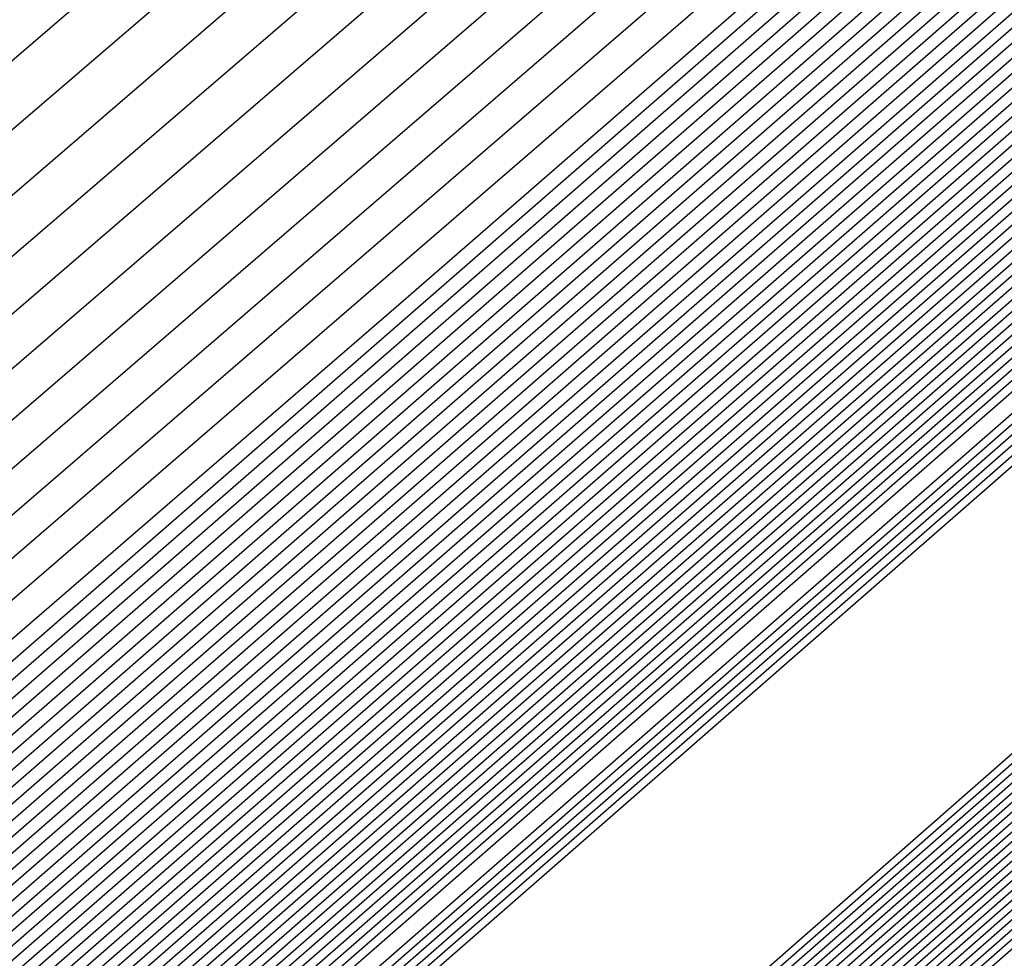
# Model space of a CAD drawing. Extents: x 3249832 to 3255657, y 13789405 to 13793316.
# Tile 970 of 1056: x 3253212.0877 to 3253212.1871, y 13791260.8174 to 13791260.9122. Entities that reach past the tile are written whole.
import ezdxf

# ---------------------------------------------------------------- set-up
doc = ezdxf.new("R2010")
doc.units = 0
doc.header["$LTSCALE"] = 100
doc.header["$MEASUREMENT"] = 0
for name, color, linetype in [('GRATIO_03231_CON', 1, 'CONTINUOUS'), ('GRATIO_0323_ICON', 1, 'CONTINUOUS'), ('TARGETS_EAST', 7, 'CONTINUOUS')]:
    doc.layers.add(name, color=color, linetype=linetype)

# ---------------------------------------------------------------- blocks, each defined once
blk = doc.blocks.new('Gratio_032316_contours')
at = {"layer": 'GRATIO_03231_CON', "color": 1, "linetype": 'Continuous', "flags": 128}
for points in [[(3253179.550267, 13791232.395029), (3253186.874414, 13791238.770013), (3253201.477501, 13791251.518979), (3253219.208231, 13791267.007142), (3253234.457627, 13791280.32933), (3253243.000283, 13791287.791533), (3253246.145111, 13791290.544398), (3253246.584601, 13791290.949743), (3253247.021869, 13791291.379004), (3253250.202537, 13791294.242122), (3253258.882853, 13791301.95866), (3253274.442625, 13791315.738665), (3253292.755901, 13791331.954127), (3253308.320283, 13791345.767528)], [(3253180.165438, 13791232.938016), (3253187.284875, 13791239.131551), (3253201.725162, 13791251.736777), (3253219.339021, 13791267.122277), (3253234.513145, 13791280.378622), (3253243.016437, 13791287.806466), (3253246.146682, 13791290.546762), (3253246.583888, 13791290.950539), (3253247.016449, 13791291.376392), (3253250.166335, 13791294.21318), (3253258.763902, 13791301.857324), (3253274.176051, 13791315.507242), (3253292.315837, 13791331.569332), (3253307.732852, 13791345.251979)], [(3253180.780609, 13791233.481003), (3253187.695336, 13791239.493089), (3253201.972823, 13791251.954576), (3253219.469811, 13791267.237409), (3253234.568663, 13791280.427913), (3253243.03259, 13791287.821399), (3253246.148254, 13791290.549125), (3253246.583174, 13791290.951335), (3253247.01103, 13791291.37378), (3253250.130132, 13791294.184237), (3253258.64495, 13791301.755989), (3253273.909475, 13791315.27582), (3253291.875768, 13791331.184533), (3253307.145422, 13791344.736429)], [(3253181.395779, 13791234.02399), (3253188.105796, 13791239.854627), (3253202.220483, 13791252.172373), (3253219.600605, 13791267.352541), (3253234.62418, 13791280.477205), (3253243.048743, 13791287.836333), (3253246.149825, 13791290.551488), (3253246.582461, 13791290.952131), (3253247.00561, 13791291.371168), (3253250.09393, 13791294.155295), (3253258.525999, 13791301.654654), (3253273.642899, 13791315.044399), (3253291.435703, 13791330.799734), (3253306.557991, 13791344.22088)], [(3253182.62612, 13791235.109965), (3253188.926717, 13791240.577703), (3253202.715805, 13791252.60797), (3253219.862185, 13791267.582808), (3253234.735216, 13791280.575787), (3253243.08105, 13791287.8662), (3253246.152968, 13791290.556214), (3253246.581034, 13791290.953723), (3253246.994771, 13791291.365943), (3253250.021525, 13791294.09741), (3253258.288097, 13791301.451983), (3253273.109746, 13791314.581556), (3253290.555574, 13791330.03014), (3253305.383131, 13791343.18978)], [(3253183.241291, 13791235.652952), (3253189.337178, 13791240.939241), (3253202.963466, 13791252.825768), (3253219.992975, 13791267.69794), (3253234.790735, 13791280.625079), (3253243.097204, 13791287.881133), (3253246.154539, 13791290.558578), (3253246.58032, 13791290.954518), (3253246.989352, 13791291.363331), (3253249.985323, 13791294.068467), (3253258.169146, 13791301.350649), (3253272.843172, 13791314.350135), (3253290.115509, 13791329.645341), (3253304.7957, 13791342.67423)], [(3253189.747638, 13791241.300779), (3253203.211127, 13791253.043565), (3253220.123765, 13791267.813075), (3253234.846252, 13791280.67437), (3253243.113357, 13791287.896066), (3253246.15611, 13791290.560941), (3253246.579607, 13791290.955314), (3253246.983932, 13791291.360719), (3253249.94912, 13791294.039525), (3253258.050194, 13791301.249313), (3253272.576596, 13791314.118713), (3253289.67544, 13791329.260546), (3253304.208269, 13791342.15868)], [(3253190.158098, 13791241.662317), (3253203.458788, 13791253.261364), (3253220.254555, 13791267.928207), (3253234.90177, 13791280.723661), (3253243.129511, 13791287.911), (3253246.157681, 13791290.563304), (3253246.578894, 13791290.95611), (3253246.978513, 13791291.358107), (3253249.912918, 13791294.010583), (3253257.931243, 13791301.147978), (3253272.31002, 13791313.88729), (3253289.235376, 13791328.875747), (3253303.620839, 13791341.64313)], [(3253190.979019, 13791242.385393), (3253203.954109, 13791253.696959), (3253220.516135, 13791268.158471), (3253235.012806, 13791280.822244), (3253243.161817, 13791287.940867), (3253246.160824, 13791290.56803), (3253246.577467, 13791290.957702), (3253246.967674, 13791291.352882), (3253249.840514, 13791293.952698), (3253257.693341, 13791300.945308), (3253271.776867, 13791313.424447), (3253288.355246, 13791328.106153), (3253302.445978, 13791340.612031)], [(3253191.38948, 13791242.746931), (3253204.20177, 13791253.914758), (3253220.646925, 13791268.273606), (3253235.068324, 13791280.871536), (3253243.177971, 13791287.9558), (3253246.162395, 13791290.570393), (3253246.576753, 13791290.958498), (3253246.962254, 13791291.35027), (3253249.804311, 13791293.923755), (3253257.57439, 13791300.843972), (3253271.510293, 13791313.193026), (3253287.915181, 13791327.721354), (3253301.858547, 13791340.096481)], [(3253191.79994, 13791243.108469), (3253204.449431, 13791254.132556), (3253220.777718, 13791268.388738), (3253235.123841, 13791280.920827), (3253243.194124, 13791287.970733), (3253246.163966, 13791290.572756), (3253246.57604, 13791290.959294), (3253246.956835, 13791291.347658), (3253249.768109, 13791293.894813), (3253257.455439, 13791300.742638), (3253271.243717, 13791312.961604), (3253287.475113, 13791327.336555), (3253301.271117, 13791339.580931)], [(3253192.210401, 13791243.470007), (3253204.697094, 13791254.350353), (3253220.908508, 13791268.50387), (3253235.179359, 13791280.970118), (3253243.210278, 13791287.985667), (3253246.165538, 13791290.57512), (3253246.575327, 13791290.96009), (3253246.951415, 13791291.345046), (3253249.731907, 13791293.86587), (3253257.336487, 13791300.641302), (3253270.977141, 13791312.730183), (3253287.035048, 13791326.95176), (3253300.683687, 13791339.065381)], [(3253193.031322, 13791244.193083), (3253205.192416, 13791254.78595), (3253221.170088, 13791268.734137), (3253235.290395, 13791281.068701), (3253243.242584, 13791288.015534), (3253246.16868, 13791290.579846), (3253246.5739, 13791290.961682), (3253246.940576, 13791291.339821), (3253249.659502, 13791293.807986), (3253257.098584, 13791300.438633), (3253270.443991, 13791312.26734), (3253286.154919, 13791326.182162), (3253299.508825, 13791338.034281)], [(3253193.441782, 13791244.554621), (3253205.440077, 13791255.003749), (3253221.300878, 13791268.849269), (3253235.345913, 13791281.117993), (3253243.258738, 13791288.030467), (3253246.170251, 13791290.582209), (3253246.573186, 13791290.962478), (3253246.935157, 13791291.337209), (3253249.623299, 13791293.779043), (3253256.979633, 13791300.337297), (3253270.177414, 13791312.035917), (3253285.714854, 13791325.797367), (3253298.921395, 13791337.518731)], [(3253193.852242, 13791244.916159), (3253205.687737, 13791255.221545), (3253221.431668, 13791268.964404), (3253235.401431, 13791281.167285), (3253243.274891, 13791288.045401), (3253246.171823, 13791290.584572), (3253246.572473, 13791290.963274), (3253246.929737, 13791291.334597), (3253249.587097, 13791293.750101), (3253256.860682, 13791300.235963), (3253269.910838, 13791311.804496), (3253285.274785, 13791325.412568), (3253298.333965, 13791337.003182)], [(3253194.262703, 13791245.277697), (3253205.935398, 13791255.439344), (3253221.562458, 13791269.079536), (3253235.456949, 13791281.216576), (3253243.291045, 13791288.060334), (3253246.173394, 13791290.586935), (3253246.571759, 13791290.96407), (3253246.924318, 13791291.331985), (3253249.550895, 13791293.721158), (3253256.741731, 13791300.134627), (3253269.644262, 13791311.573074), (3253284.834721, 13791325.027769), (3253297.746534, 13791336.487632)], [(3253195.083624, 13791246.000773), (3253206.43072, 13791255.874939), (3253221.824042, 13791269.3098), (3253235.567984, 13791281.315159), (3253243.323351, 13791288.090201), (3253246.176536, 13791290.591662), (3253246.570333, 13791290.965662), (3253246.913479, 13791291.32676), (3253249.47849, 13791293.663273), (3253256.503828, 13791299.931957), (3253269.111112, 13791311.110231), (3253283.954591, 13791324.258175), (3253296.571673, 13791335.456532)], [(3253195.494084, 13791246.362311), (3253206.678381, 13791256.092738), (3253221.954832, 13791269.424935), (3253235.623502, 13791281.36445), (3253243.339505, 13791288.105134), (3253246.178108, 13791290.594025), (3253246.569619, 13791290.966458), (3253246.908059, 13791291.324148), (3253249.442288, 13791293.634331), (3253256.384877, 13791299.830622), (3253268.844536, 13791310.87881), (3253283.514522, 13791323.873376), (3253295.984243, 13791334.940982)], [(3253195.904545, 13791246.72385), (3253206.926042, 13791256.310537), (3253222.085622, 13791269.540067), (3253235.67902, 13791281.413742), (3253243.355658, 13791288.120068), (3253246.179679, 13791290.596388), (3253246.568906, 13791290.967254), (3253246.90264, 13791291.321536), (3253249.406086, 13791293.605388), (3253256.265926, 13791299.729286), (3253268.57796, 13791310.647389), (3253283.074458, 13791323.488581), (3253295.396812, 13791334.425433)], [(3253196.315006, 13791247.085387), (3253207.173703, 13791256.528333), (3253222.216412, 13791269.655199), (3253235.734538, 13791281.463033), (3253243.371812, 13791288.135001), (3253246.18125, 13791290.598751), (3253246.568192, 13791290.96805), (3253246.89722, 13791291.318923), (3253249.369883, 13791293.576446), (3253256.146975, 13791299.627952), (3253268.311383, 13791310.415965), (3253282.634393, 13791323.103782), (3253294.809381, 13791333.909882)], [(3253197.135926, 13791247.808464), (3253207.669026, 13791256.963931), (3253222.477992, 13791269.885466), (3253235.845573, 13791281.561616), (3253243.404119, 13791288.164868), (3253246.184393, 13791290.603478), (3253246.566766, 13791290.969641), (3253246.886381, 13791291.313699), (3253249.297479, 13791293.518561), (3253255.909072, 13791299.425281), (3253267.778233, 13791309.953122), (3253281.754263, 13791322.334186), (3253293.634521, 13791332.878783)], [(3253197.546387, 13791248.170001), (3253207.916687, 13791257.181729), (3253222.608782, 13791270.000598), (3253235.901092, 13791281.610907), (3253243.420272, 13791288.179801), (3253246.185964, 13791290.605841), (3253246.566052, 13791290.970437), (3253246.880961, 13791291.311087), (3253249.261276, 13791293.489619), (3253255.79012, 13791299.323946), (3253267.511657, 13791309.721701), (3253281.314195, 13791321.949389), (3253293.04709, 13791332.363233), (3253299.249481, 13791337.924149)], [(3253197.956848, 13791248.531539), (3253208.164348, 13791257.399526), (3253222.739572, 13791270.115733), (3253235.95661, 13791281.660199), (3253243.436425, 13791288.194735), (3253246.187535, 13791290.608204), (3253246.565339, 13791290.971233), (3253246.875542, 13791291.308475), (3253249.225074, 13791293.460676), (3253255.671169, 13791299.222611), (3253267.245081, 13791309.49028), (3253280.87413, 13791321.564592), (3253292.459659, 13791331.847683), (3253298.58416, 13791337.338764)], [(3253198.367308, 13791248.893077), (3253208.412009, 13791257.617324), (3253222.870366, 13791270.230865), (3253236.012127, 13791281.70949), (3253243.452579, 13791288.209668), (3253246.189106, 13791290.610567), (3253246.564625, 13791290.972029), (3253246.870122, 13791291.305862), (3253249.188871, 13791293.431734), (3253255.552218, 13791299.121275), (3253266.978505, 13791309.258858), (3253280.434065, 13791321.179793), (3253291.87223, 13791331.332133), (3253297.91884, 13791336.75338)], [(3253199.188229, 13791249.616153), (3253208.907331, 13791258.05292), (3253223.131946, 13791270.461129), (3253236.123163, 13791281.808073), (3253243.484885, 13791288.239535), (3253246.192249, 13791290.615293), (3253246.563198, 13791290.973621), (3253246.859283, 13791291.300638), (3253249.116467, 13791293.373849), (3253255.314316, 13791298.918606), (3253266.445354, 13791308.796014), (3253279.553936, 13791320.410199), (3253290.697368, 13791330.301034), (3253296.588198, 13791335.582612)], [(3253199.598689, 13791249.977691), (3253209.154991, 13791258.270718), (3253223.262736, 13791270.576264), (3253236.178681, 13791281.857364), (3253243.501039, 13791288.254468), (3253246.19382, 13791290.617657), (3253246.562485, 13791290.974417), (3253246.853864, 13791291.298026), (3253249.080265, 13791293.344906), (3253255.195365, 13791298.817271), (3253266.178778, 13791308.564592), (3253279.113867, 13791320.0254), (3253290.109937, 13791329.785484), (3253295.922878, 13791334.997227)], [(3253200.00915, 13791250.339229), (3253209.402652, 13791258.488517), (3253223.393526, 13791270.691396), (3253236.234198, 13791281.906656), (3253243.517192, 13791288.269402), (3253246.195391, 13791290.62002), (3253246.561772, 13791290.975213), (3253246.848444, 13791291.295413), (3253249.044062, 13791293.315964), (3253255.076413, 13791298.715936), (3253265.912202, 13791308.333171), (3253278.673803, 13791319.640603), (3253289.522508, 13791329.269934), (3253295.257557, 13791334.411843)], [(3253200.41961, 13791250.700767), (3253209.650313, 13791258.706314), (3253223.524316, 13791270.806528), (3253236.289716, 13791281.955947), (3253243.533346, 13791288.284335), (3253246.196963, 13791290.622383), (3253246.561058, 13791290.976009), (3253246.843025, 13791291.292801), (3253249.00786, 13791293.287022), (3253254.957462, 13791298.614601), (3253265.645626, 13791308.101749), (3253278.233738, 13791319.255806), (3253288.935077, 13791328.754384), (3253294.592237, 13791333.826459)], [(3253201.240531, 13791251.423843), (3253210.145635, 13791259.141911), (3253223.785896, 13791271.036795), (3253236.400753, 13791282.05453), (3253243.565653, 13791288.314202), (3253246.200105, 13791290.627109), (3253246.559631, 13791290.977601), (3253246.832186, 13791291.287577), (3253248.935455, 13791293.229137), (3253254.71956, 13791298.41193), (3253265.112476, 13791307.638907), (3253277.353606, 13791318.48621), (3253287.760215, 13791327.723285), (3253293.261595, 13791332.65569)], [(3253201.650992, 13791251.785381), (3253210.393296, 13791259.35971), (3253223.916686, 13791271.151927), (3253236.45627, 13791282.103821), (3253243.581806, 13791288.329136), (3253246.201676, 13791290.629472), (3253246.558918, 13791290.978397), (3253246.826766, 13791291.284965), (3253248.899253, 13791293.200194), (3253254.600608, 13791298.310595), (3253264.845899, 13791307.407485), (3253276.913542, 13791318.101413), (3253287.172786, 13791327.207735)], [(3253215.278913, 13791264.123877), (3253208.327537, 13791257.89481), (3253202.311579, 13791252.485554), (3253202.061452, 13791252.146919), (3253210.640959, 13791259.577506), (3253224.047479, 13791271.267062)], [(3253216.271229, 13791264.999939), (3253209.151914, 13791258.623121), (3253202.926751, 13791253.028541), (3253202.471912, 13791252.508457), (3253210.888619, 13791259.795305), (3253224.178269, 13791271.382194)], [(3253218.255861, 13791266.752066), (3253210.800668, 13791260.079746), (3253204.157091, 13791254.114515), (3253203.292833, 13791253.231533), (3253211.383941, 13791260.2309), (3253224.439849, 13791271.612458)], [(3253219.248177, 13791267.62813), (3253211.625044, 13791260.808058), (3253204.772263, 13791254.657502), (3253203.703293, 13791253.593072), (3253211.631602, 13791260.448699), (3253224.570639, 13791271.727593)], [(3253220.240493, 13791268.504193), (3253212.449422, 13791261.536371), (3253205.387433, 13791255.200489), (3253204.113754, 13791253.954609), (3253211.879263, 13791260.666497), (3253224.701429, 13791271.842725)], [(3253221.232809, 13791269.380256), (3253213.273798, 13791262.264682), (3253206.002603, 13791255.743476), (3253204.524215, 13791254.316147), (3253212.126924, 13791260.884294), (3253224.832219, 13791271.957857)], [(3253223.217441, 13791271.132383), (3253214.922552, 13791263.721308), (3253207.232945, 13791256.82945), (3253205.345136, 13791255.039223), (3253212.622245, 13791261.319891), (3253225.093803, 13791272.188124)], [(3253215.74693, 13791264.449619), (3253207.848115, 13791257.372437), (3253205.755597, 13791255.400761), (3253212.869906, 13791261.53769), (3253225.224593, 13791272.303256)], [(3253216.571306, 13791265.177932), (3253208.463287, 13791257.915424), (3253206.166056, 13791255.7623), (3253213.117567, 13791261.755487), (3253225.355383, 13791272.418389)], [(3253217.395683, 13791265.906245), (3253209.078457, 13791258.458411), (3253206.576516, 13791256.123837), (3253213.365228, 13791261.973285), (3253225.486173, 13791272.533523)], [(3253219.044438, 13791267.362869), (3253210.308798, 13791259.544386), (3253207.397438, 13791256.846914), (3253213.860552, 13791262.408881), (3253225.747753, 13791272.763789)], [(3253219.868815, 13791268.091181), (3253210.923968, 13791260.087373), (3253207.807899, 13791257.208451), (3253214.108213, 13791262.626679), (3253225.878543, 13791272.87892)], [(3253220.693191, 13791268.819493), (3253211.539138, 13791260.63036), (3253208.218359, 13791257.569989), (3253214.355873, 13791262.844478), (3253226.009333, 13791272.994054)], [(3253221.517568, 13791269.547806), (3253212.15431, 13791261.173347), (3253208.62882, 13791257.931528), (3253214.603534, 13791263.062274), (3253226.140127, 13791273.109188)]]:
    blk.add_lwpolyline(points, dxfattribs=at)
at = {"layer": 'GRATIO_03231_CON', "color": 5, "linetype": 'Continuous', "flags": 128}
for points in [[(3253178.319926, 13791231.309054), (3253186.053494, 13791238.046937), (3253200.982177, 13791251.083383), (3253218.946651, 13791266.776878), (3253234.346592, 13791280.230748), (3253242.967977, 13791287.761666), (3253246.141969, 13791290.539672), (3253246.586028, 13791290.948151), (3253247.021068, 13791291.373941), (3253250.18182, 13791294.217704), (3253258.80647, 13791301.883558), (3253274.269372, 13791315.565571), (3253292.489554, 13791331.617619), (3253308.022214, 13791345.183537)], [(3253177.704756, 13791230.766067), (3253185.643033, 13791237.685398), (3253200.734516, 13791250.865585), (3253218.815861, 13791266.661746), (3253234.291074, 13791280.181456), (3253242.951823, 13791287.746732), (3253246.140397, 13791290.537309), (3253246.586741, 13791290.947355), (3253247.014362, 13791291.365837), (3253250.12102, 13791294.160915), (3253258.59804, 13791301.695547), (3253273.796257, 13791315.143359), (3253291.704555, 13791330.920638), (3253306.971337, 13791344.254342)], [(3253177.089585, 13791230.22308), (3253185.232573, 13791237.323861), (3253200.486855, 13791250.647788), (3253218.685071, 13791266.546611), (3253234.235555, 13791280.132165), (3253242.93567, 13791287.731799), (3253246.138826, 13791290.534946), (3253246.587455, 13791290.946559), (3253247.007656, 13791291.357733), (3253250.060221, 13791294.104125), (3253258.389611, 13791301.507537), (3253273.323142, 13791314.721148), (3253290.919561, 13791330.223658), (3253305.920461, 13791343.325148)], [(3253176.474414, 13791229.680093), (3253184.822112, 13791236.962323), (3253200.239195, 13791250.429989), (3253218.554281, 13791266.431479), (3253234.180037, 13791280.082873), (3253242.919516, 13791287.716865), (3253246.137255, 13791290.532583), (3253246.588168, 13791290.945763), (3253247.000951, 13791291.349628), (3253249.999421, 13791294.047336), (3253258.181181, 13791301.319527), (3253272.850028, 13791314.298938), (3253290.134562, 13791329.526677), (3253304.869584, 13791342.395954)], [(3253175.244073, 13791228.594119), (3253184.001191, 13791236.239247), (3253199.743873, 13791249.994392), (3253218.292697, 13791266.201212), (3253234.069002, 13791279.984291), (3253242.887209, 13791287.686999), (3253246.134112, 13791290.527856), (3253246.589595, 13791290.944171), (3253246.987539, 13791291.33342), (3253249.877822, 13791293.933757), (3253257.764321, 13791300.943507), (3253271.903798, 13791313.454514), (3253288.564569, 13791328.132716), (3253302.767831, 13791340.537565)], [(3253196.577061, 13791247.036147), (3253203.471051, 13791253.193803), (3253218.759506, 13791266.601258), (3253234.069714, 13791279.984133), (3253242.887716, 13791287.686623), (3253246.134624, 13791290.527313), (3253246.590308, 13791290.943375), (3253246.980833, 13791291.325315), (3253249.817023, 13791293.876967), (3253257.555891, 13791300.755497), (3253271.430682, 13791313.032305), (3253287.77957, 13791327.435736), (3253301.716954, 13791339.608371)], [(3253196.710569, 13791247.152543), (3253203.58621, 13791253.293811), (3253218.83398, 13791266.665582), (3253234.103448, 13791280.012829), (3253242.898008, 13791287.694797), (3253246.136358, 13791290.527838), (3253246.591022, 13791290.942579), (3253246.974128, 13791291.317211), (3253249.756224, 13791293.820178), (3253257.347461, 13791300.567486), (3253270.957567, 13791312.610093), (3253286.994572, 13791326.738755), (3253300.666077, 13791338.679176)], [(3253196.844077, 13791247.26894), (3253203.701371, 13791253.393818), (3253218.908454, 13791266.729905), (3253234.137183, 13791280.041526), (3253242.9083, 13791287.702971), (3253246.138093, 13791290.528363), (3253246.591735, 13791290.941783), (3253246.967422, 13791291.309107), (3253249.695424, 13791293.763388), (3253257.139032, 13791300.379476), (3253270.484453, 13791312.187881), (3253286.209573, 13791326.041774), (3253299.615201, 13791337.749981)], [(3253197.111093, 13791247.501735), (3253203.931691, 13791253.593836), (3253219.057401, 13791266.858547), (3253234.204654, 13791280.09892), (3253242.928884, 13791287.71932), (3253246.141561, 13791290.529414), (3253246.593162, 13791290.940191), (3253246.954011, 13791291.292898), (3253249.573825, 13791293.649809), (3253256.722172, 13791300.003456), (3253269.538223, 13791311.34346), (3253284.63958, 13791324.647813), (3253297.513447, 13791335.891592)], [(3253197.244601, 13791247.618131), (3253204.046851, 13791253.693843), (3253219.131875, 13791266.92287), (3253234.238388, 13791280.127617), (3253242.939176, 13791287.727494), (3253246.143296, 13791290.529939), (3253246.593875, 13791290.939395), (3253246.947305, 13791291.284794), (3253249.513026, 13791293.59302), (3253256.513742, 13791299.815445), (3253269.065109, 13791310.92125), (3253283.854581, 13791323.950833), (3253296.46257, 13791334.962398)], [(3253197.378109, 13791247.734529), (3253204.162012, 13791253.793851), (3253219.206348, 13791266.987193), (3253234.272124, 13791280.156313), (3253242.949468, 13791287.735668), (3253246.14503, 13791290.530465), (3253246.594589, 13791290.9386), (3253246.940599, 13791291.27669), (3253249.452226, 13791293.53623), (3253256.305312, 13791299.627435), (3253268.591994, 13791310.499038), (3253283.069583, 13791323.253852), (3253295.411694, 13791334.033204)], [(3253197.511617, 13791247.850926), (3253204.277171, 13791253.893859), (3253219.280822, 13791267.051512), (3253234.305859, 13791280.18501), (3253242.95976, 13791287.743843), (3253246.146765, 13791290.53099), (3253246.595302, 13791290.937804), (3253246.933893, 13791291.268586), (3253249.391427, 13791293.479441), (3253256.096882, 13791299.439425), (3253268.118879, 13791310.076826), (3253282.284588, 13791322.55687), (3253294.360818, 13791333.104009)], [(3253197.778633, 13791248.083719), (3253204.507492, 13791254.093876), (3253219.429769, 13791267.180159), (3253234.373329, 13791280.242404), (3253242.980343, 13791287.760191), (3253246.150233, 13791290.532041), (3253246.596729, 13791290.936212), (3253246.920482, 13791291.252377), (3253249.269828, 13791293.365862), (3253255.680023, 13791299.063404), (3253267.172648, 13791309.232405), (3253280.714591, 13791321.162909), (3253292.259064, 13791331.24562), (3253298.86322, 13791336.863506)], [(3253197.912141, 13791248.200117), (3253204.622651, 13791254.193883), (3253219.504243, 13791267.244478), (3253234.407064, 13791280.271101), (3253242.990635, 13791287.768365), (3253246.151968, 13791290.532566), (3253246.597442, 13791290.935416), (3253246.913776, 13791291.244273), (3253249.209028, 13791293.309072), (3253255.471593, 13791298.875394), (3253266.699533, 13791308.810193), (3253279.929596, 13791320.465926), (3253291.208188, 13791330.316426), (3253297.66843, 13791335.812021)], [(3253198.045649, 13791248.316514), (3253204.737812, 13791254.293891), (3253219.578716, 13791267.308801), (3253234.440798, 13791280.299798), (3253243.000927, 13791287.77654), (3253246.153702, 13791290.533091), (3253246.598156, 13791290.93462), (3253246.907071, 13791291.236168), (3253249.148229, 13791293.252283), (3253255.263163, 13791298.687384), (3253266.226419, 13791308.387983), (3253279.144597, 13791319.768946), (3253290.157311, 13791329.387232), (3253296.473639, 13791334.760535)], [(3253198.179157, 13791248.43291), (3253204.852971, 13791254.393901), (3253219.65319, 13791267.373124), (3253234.474533, 13791280.328495), (3253243.011219, 13791287.784714), (3253246.155437, 13791290.533616), (3253246.598869, 13791290.933824), (3253246.900365, 13791291.228064), (3253249.087429, 13791293.195493), (3253255.054733, 13791298.499374), (3253265.753304, 13791307.965772), (3253278.359599, 13791319.071965), (3253289.106434, 13791328.458038), (3253295.27885, 13791333.70905)], [(3253198.446173, 13791248.665705), (3253205.083292, 13791254.593916), (3253219.802137, 13791267.501766), (3253234.542003, 13791280.385889), (3253243.031803, 13791287.801062), (3253246.158905, 13791290.534667), (3253246.600296, 13791290.932232), (3253246.886954, 13791291.211856), (3253248.96583, 13791293.081914), (3253254.637874, 13791298.123353), (3253264.807075, 13791307.12135), (3253276.789604, 13791317.678004), (3253287.004681, 13791326.599649), (3253292.889269, 13791331.606079), (3253295.951331, 13791334.070942)], [(3253198.579681, 13791248.782102), (3253205.198453, 13791254.693924), (3253219.876611, 13791267.566089), (3253234.575738, 13791280.414585), (3253243.042095, 13791287.809237), (3253246.16064, 13791290.535192), (3253246.60101, 13791290.931436), (3253246.880248, 13791291.203751), (3253248.905031, 13791293.025125), (3253254.429444, 13791297.935343), (3253264.33396, 13791306.699138), (3253276.004607, 13791316.981023), (3253285.953804, 13791325.670454), (3253291.694479, 13791330.554594), (3253294.7416, 13791333.011419)], [(3253198.713189, 13791248.898498), (3253205.313612, 13791254.793933), (3253219.951085, 13791267.630412), (3253234.609474, 13791280.443283), (3253243.052387, 13791287.817411), (3253246.162374, 13791290.535718), (3253246.601723, 13791290.93064), (3253246.873542, 13791291.195647), (3253248.844232, 13791292.968335), (3253254.221014, 13791297.747333), (3253263.860844, 13791306.276928), (3253275.21961, 13791316.284043), (3253284.902928, 13791324.74126), (3253290.499689, 13791329.503109), (3253293.53187, 13791331.951897)], [(3253198.846697, 13791249.014895), (3253205.428774, 13791254.893941), (3253220.025558, 13791267.694732), (3253234.643209, 13791280.47198), (3253243.062679, 13791287.825585), (3253246.164109, 13791290.536243), (3253246.602436, 13791290.929844), (3253246.866836, 13791291.187543), (3253248.783432, 13791292.911546), (3253254.012584, 13791297.559322), (3253263.387729, 13791305.854716), (3253274.434612, 13791315.58706), (3253283.852051, 13791323.812065), (3253289.304899, 13791328.451623), (3253292.322139, 13791330.892375), (3253295.398785, 13791333.387147)], [(3253199.113713, 13791249.247691), (3253205.659094, 13791255.093956), (3253220.174506, 13791267.823378), (3253234.710679, 13791280.529373), (3253243.083262, 13791287.841934), (3253246.167577, 13791290.537293), (3253246.603863, 13791290.928252), (3253246.853425, 13791291.171334), (3253248.661833, 13791292.797967), (3253253.595725, 13791297.183302), (3253262.4415, 13791305.010294), (3253272.864616, 13791314.193099), (3253281.750298, 13791321.953677), (3253286.915319, 13791326.348653), (3253289.902678, 13791328.77333), (3253293.186926, 13791331.457682)], [(3253199.247221, 13791249.364086), (3253205.774253, 13791255.193966), (3253220.248979, 13791267.887697), (3253234.744414, 13791280.558071), (3253243.093554, 13791287.850108), (3253246.169312, 13791290.537819), (3253246.604577, 13791290.927456), (3253246.846719, 13791291.16323), (3253248.601034, 13791292.741177), (3253253.387295, 13791296.995292), (3253261.968385, 13791304.588083), (3253272.07962, 13791313.496119), (3253280.699421, 13791321.024482), (3253285.720529, 13791325.297167), (3253288.692948, 13791327.713808), (3253292.080997, 13791330.492949), (3253297.619173, 13791335.1971)]]:
    blk.add_lwpolyline(points, dxfattribs=at)
at = {"layer": 'GRATIO_0323_ICON', "color": 7, "linetype": 'Continuous', "flags": 128}
for points in [[(3253175.859244, 13791229.137106), (3253184.411652, 13791236.600784), (3253199.991534, 13791250.212191), (3253218.423487, 13791266.316347), (3253234.12452, 13791280.033582), (3253242.903363, 13791287.701932), (3253246.135684, 13791290.53022), (3253246.588881, 13791290.944967), (3253246.994245, 13791291.341524), (3253249.938622, 13791293.990546), (3253257.972751, 13791301.131516), (3253272.376913, 13791313.876726), (3253289.349564, 13791328.829697), (3253303.818707, 13791341.466759)], [(3253182.01095, 13791234.566977), (3253188.516256, 13791240.216165), (3253202.468144, 13791252.390171), (3253219.731395, 13791267.467676), (3253234.679698, 13791280.526496), (3253243.064897, 13791287.851266), (3253246.151396, 13791290.553851), (3253246.581747, 13791290.952927), (3253247.000191, 13791291.368556), (3253250.057728, 13791294.126352), (3253258.407048, 13791301.553319), (3253273.376322, 13791314.812978), (3253290.995638, 13791330.414939), (3253305.970561, 13791343.705329)], [(3253196.977585, 13791247.385338), (3253203.81653, 13791253.493826), (3253218.982927, 13791266.794228), (3253234.170919, 13791280.070222), (3253242.918592, 13791287.711146), (3253246.139827, 13791290.528889), (3253246.592449, 13791290.940987), (3253246.960716, 13791291.301003), (3253249.634624, 13791293.706599), (3253256.930602, 13791300.191466), (3253270.011338, 13791311.765671), (3253285.424578, 13791325.344794), (3253298.564324, 13791336.820787)], [(3253197.645125, 13791247.967322), (3253204.392332, 13791253.993868), (3253219.355296, 13791267.115835), (3253234.339593, 13791280.213708), (3253242.970052, 13791287.752017), (3253246.148499, 13791290.531515), (3253246.596016, 13791290.937008), (3253246.927188, 13791291.260481), (3253249.330627, 13791293.422651), (3253255.888453, 13791299.251414), (3253267.645763, 13791309.654617), (3253281.499589, 13791321.859889), (3253293.30994, 13791332.174815)], [(3253198.312665, 13791248.549307), (3253204.968133, 13791254.493908), (3253219.727664, 13791267.437447), (3253234.508269, 13791280.357192), (3253243.021511, 13791287.792888), (3253246.157171, 13791290.534142), (3253246.599583, 13791290.933028), (3253246.893659, 13791291.21996), (3253249.02663, 13791293.138704), (3253254.846303, 13791298.311363), (3253265.28019, 13791307.54356), (3253277.574602, 13791318.374985), (3253288.055557, 13791327.528843), (3253294.084059, 13791332.657565)], [(3253190.568559, 13791242.023855), (3253203.706449, 13791253.479162), (3253220.385345, 13791268.043339), (3253234.957288, 13791280.772953), (3253243.145664, 13791287.925933), (3253246.159253, 13791290.565667), (3253246.57818, 13791290.956906), (3253246.973093, 13791291.355494), (3253249.876716, 13791293.98164), (3253257.812292, 13791301.046643), (3253272.043444, 13791313.655869), (3253288.795311, 13791328.490948), (3253303.033409, 13791341.12758)], [(3253198.980205, 13791249.131293), (3253205.543933, 13791254.993949), (3253220.100032, 13791267.759055), (3253234.676943, 13791280.500676), (3253243.07297, 13791287.833759), (3253246.165843, 13791290.536768), (3253246.60315, 13791290.929048), (3253246.860131, 13791291.179438), (3253248.722633, 13791292.854756), (3253253.804154, 13791297.371312), (3253262.914614, 13791305.432505), (3253273.649615, 13791314.89008), (3253282.801174, 13791322.882871), (3253288.110109, 13791327.400138), (3253291.112409, 13791329.832853), (3253294.292856, 13791332.422414)], [(3253192.620861, 13791243.831545), (3253204.944755, 13791254.568152), (3253221.039298, 13791268.619005), (3253235.234877, 13791281.01941), (3253243.226431, 13791288.0006), (3253246.167109, 13791290.577483), (3253246.574613, 13791290.960886), (3253246.945996, 13791291.342433), (3253249.695704, 13791293.836928), (3253257.217535, 13791300.539968), (3253270.710565, 13791312.498762), (3253286.594983, 13791326.566961), (3253300.096256, 13791338.549831)], [(3253194.673164, 13791245.639236), (3253206.183059, 13791255.657143), (3253221.693248, 13791269.194668), (3253235.512467, 13791281.265868), (3253243.307198, 13791288.075267), (3253246.174965, 13791290.589299), (3253246.571046, 13791290.964866), (3253246.918898, 13791291.329372), (3253249.514692, 13791293.692216), (3253256.622779, 13791300.033292), (3253269.377686, 13791311.341653), (3253284.394656, 13791324.642974), (3253297.159103, 13791335.972082)], [(3253196.725465, 13791247.446925), (3253207.421363, 13791256.746132), (3253222.347202, 13791269.770334), (3253235.790055, 13791281.512325), (3253243.387965, 13791288.149935), (3253246.182821, 13791290.601114), (3253246.567479, 13791290.968846), (3253246.8918, 13791291.316311), (3253249.333681, 13791293.547504), (3253256.028024, 13791299.526616), (3253268.044807, 13791310.184544), (3253282.194328, 13791322.718985), (3253294.221951, 13791333.394333)], [(3253198.777768, 13791249.254615), (3253208.65967, 13791257.835123), (3253223.001156, 13791270.345997), (3253236.067645, 13791281.758781), (3253243.468732, 13791288.224602), (3253246.190678, 13791290.61293), (3253246.563912, 13791290.972825), (3253246.864703, 13791291.30325), (3253249.152669, 13791293.402791), (3253255.433267, 13791299.019941), (3253266.71193, 13791309.027437), (3253279.994001, 13791320.794996), (3253291.284799, 13791330.816584), (3253297.253519, 13791336.167996)], [(3253200.830071, 13791251.062305), (3253209.897974, 13791258.924112), (3253223.655106, 13791270.921663), (3253236.345234, 13791282.005238), (3253243.549499, 13791288.299269), (3253246.198534, 13791290.624746), (3253246.560345, 13791290.976805), (3253246.837605, 13791291.290189), (3253248.971658, 13791293.258079), (3253254.838511, 13791298.513265), (3253265.379052, 13791307.870328), (3253277.793673, 13791318.871007), (3253288.347646, 13791328.238834), (3253293.926916, 13791333.241075)], [(3253217.263545, 13791265.876003), (3253209.97629, 13791259.351434), (3253203.541921, 13791253.571528), (3253202.882372, 13791252.869995), (3253211.13628, 13791260.013103), (3253224.309059, 13791271.497326)], [(3253222.225125, 13791270.25632), (3253214.098176, 13791262.992995), (3253206.617775, 13791256.286463), (3253204.934676, 13791254.677686), (3253212.374585, 13791261.102093), (3253224.963009, 13791272.07299)], [(3253218.22006, 13791266.634556), (3253209.693626, 13791259.001399), (3253206.986977, 13791256.485375), (3253213.612891, 13791262.191084), (3253225.616963, 13791272.648655)], [(3253222.341946, 13791270.276118), (3253212.76948, 13791261.716334), (3253209.039281, 13791258.293065), (3253214.851195, 13791263.280073), (3253226.270917, 13791273.224319)]]:
    blk.add_lwpolyline(points, dxfattribs=at)

msp = doc.modelspace()

# ---------------------------------------------------------------- block references
at = {"layer": 'TARGETS_EAST'}
msp.add_blockref('Gratio_032316_contours', (0, 0), dxfattribs=at)

doc.saveas('drawing.dxf')
